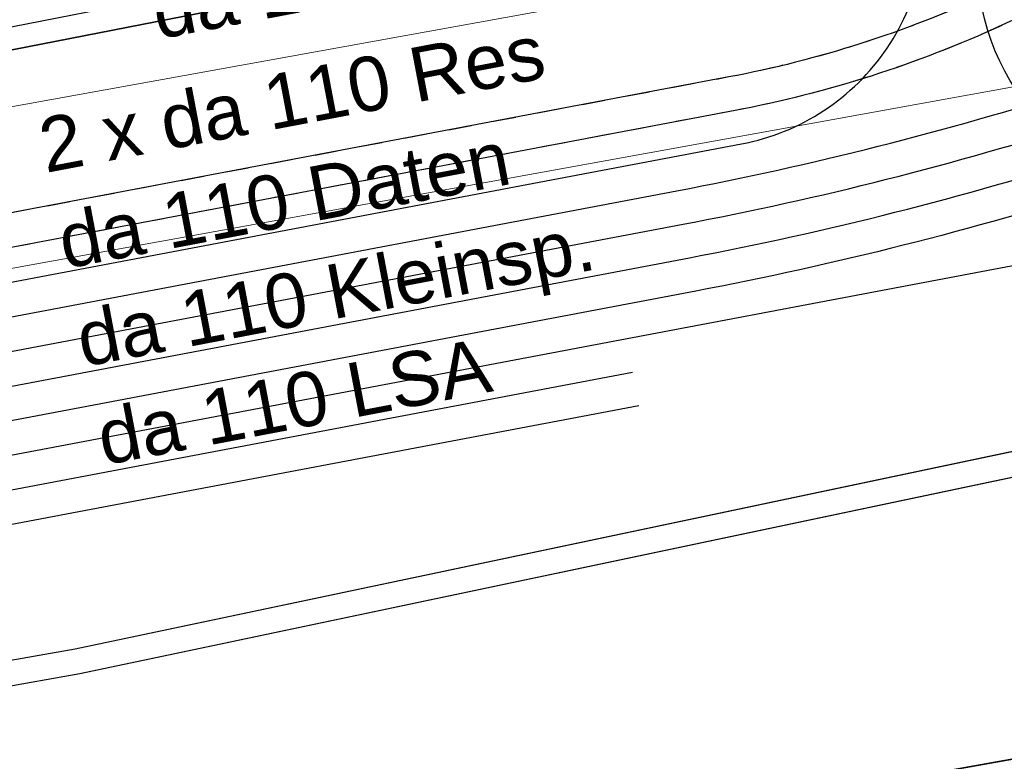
# Model space of a CAD drawing. Header units: metres. Extents: x -502 to 161, y -108 to 174.
# Tile 494 of 656: x -72.48 to -68.15, y -16.47 to -13.21. Entities that reach past the tile are written whole.
import ezdxf

# ---------------------------------------------------------------- set-up
doc = ezdxf.new("R2010")
doc.units = ezdxf.units.M
doc.header["$LTSCALE"] = 0.1
doc.linetypes.add('2-1', pattern=[0.17, 0.06, -0.025, 0.06, -0.025])
doc.linetypes.add('237', pattern=[93, 75, -18])
for name, color, linetype in [('BRI31-005.05-5p02-Koordinierung Lageplan 4. BA ZOB West 2022-06-15', 7, 'Continuous'), ('BRI31-005.06-5f07-Koordinierung Lageplan 4. BA ZOB Fernbusbahnh', 7, 'Continuous'), ('BRI31-005.07-5f08-Koordinierung Lageplan 4. BA Radstation - Seeterrasse 2023-05-31', 7, 'Continuous'), ('BRI32-005.02-5f05-Koordinierung Schemaplan 4 BA ZOB Teilbereich', 7, 'Continuous'), ('BRI32-005.03-5f06-Koordinierung Schemaplan 4 BA ZOB Teilbereich 2 Ost - Bahnhofsallee 2023-01-21', 7, 'Continuous')]:
    doc.layers.add(name, color=color, linetype=linetype)
doc.styles.add('Arial', font='arial.ttf')

msp = doc.modelspace()

# ---------------------------------------------------------------- linework, layer by layer
at = {"layer": 'BRI31-005.05-5p02-Koordinierung Lageplan 4. BA ZOB West 2022-06-15', "color": 6, "linetype": 'Continuous', "lineweight": 25, "true_color": 0xff00ff, "transparency": 33554687, "flags": 128}
for points in [[(-12.8197, -7.1584), (-13.0948, -7.1684), (-17.6753, -7.3484), (-25.0233, -7.7685), (-29.4119, -8.0888), (-36.588, -9.7298), (-36.8022, -9.7791), (-48.761, -11.229), (-54.8582, -12.3594), (-60.5568, -13.5195), (-72.2392, -15.9794), (-83.9386, -18.0493), (-95.7552, -20.2994), (-107.5641, -22.6294), (-119.3715, -24.8394), (-124.8625, -26.009), (-126.093, -26.1489), (-127.2478, -26.3291), (-138.8097, -28.3993), (-150.5411, -30.6494), (-156.6329, -31.8278), (-162.3974, -31.1788), (-174.3003, -29.339)], [(-174.3171, -29.4477), (-162.412, -31.2879), (-156.6285, -31.939), (-150.5203, -30.7574), (-138.7897, -28.5075), (-127.2296, -26.4376), (-126.0783, -26.2579), (-124.8448, -26.1177), (-119.3499, -24.9473), (-107.5433, -22.7374), (-95.7342, -20.4074), (-83.9188, -18.1575), (-72.2182, -16.0874), (-60.5345, -13.6272), (-54.8372, -12.4674), (-48.7444, -11.3378), (-36.7832, -9.8876), (-36.5634, -9.837), (-29.3955, -8.1979), (-25.0161, -7.8783), (-17.67, -7.4583), (-13.0906, -7.2783), (-12.8157, -7.2683)]]:
    msp.add_lwpolyline(points, dxfattribs=at)
at = {"layer": 'BRI31-005.05-5p02-Koordinierung Lageplan 4. BA ZOB West 2022-06-15', "color": 190, "linetype": 'Continuous', "lineweight": 35, "true_color": 0x7f00ff, "transparency": 33554687, "flags": 128}
msp.add_lwpolyline([(-55.7007, -13.3634), (-59.4327, -13.9934), (-61.4087, -14.3464), (-62.2647, -14.4984), (-62.6667, -14.5974), (-62.8907, -14.7334), (-63.5967, -15.2334), (-64.4177, -15.8004), (-64.8657, -15.8864), (-69.7037, -16.7484), (-75.4637, -17.6884), (-81.7337, -18.6534), (-88.9077, -20.0034), (-93.6827, -20.7334), (-98.9647, -21.6334), (-104.5957, -22.9234), (-121.8907, -26.2934), (-126.8117, -27.2034), (-150.4477, -31.7134), (-157.1307, -33.0134), (-162.7687, -32.1234), (-174.7807, -30.4434), (-178.1477, -29.6134), (-179.1357, -29.4334)], dxfattribs=at)
at = {"layer": 'BRI31-005.06-5f07-Koordinierung Lageplan 4. BA ZOB Fernbusbahnh', "color": 5, "linetype": 'Continuous', "lineweight": 30, "true_color": 0x0000ff, "transparency": 33554687, "flags": 128}
msp.add_lwpolyline([(-57.2167, -0.4304), (-55.852, -7.4097, -0.417279), (-57.4515, -9.7603), (-62.1965, -10.6367, 0.080285), (-64.2767, -11.3793, -0.07766), (-66.3548, -12.1334), (-66.674, -12.1958), (-74.9627, -13.8164), (-95.9298, -17.5502, 0.070894), (-96.8879, -17.8653), (-96.8879, -17.8653, -0.07089), (-97.846, -18.1804), (-97.846, -18.1804), (-99.4772, -18.4709)], format="xyb", dxfattribs=at)
at = {"layer": 'BRI31-005.06-5f07-Koordinierung Lageplan 4. BA ZOB Fernbusbahnh', "color": 190, "linetype": 'Continuous', "lineweight": 30, "true_color": 0x7f00ff, "transparency": 33554687, "flags": 128}
msp.add_lwpolyline([(-55.7007, -13.3634), (-59.4327, -13.9934), (-61.4087, -14.3464), (-62.2647, -14.4984), (-62.6667, -14.5974), (-62.8907, -14.7334), (-63.5967, -15.2334), (-64.4177, -15.8004), (-64.8657, -15.8864), (-69.7037, -16.7484), (-75.4637, -17.6884), (-81.7337, -18.6534), (-88.9077, -20.0034), (-93.6827, -20.7334), (-98.9647, -21.6334), (-104.5957, -22.9234), (-121.8907, -26.2934), (-126.8117, -27.2034), (-150.4477, -31.7134), (-157.1307, -33.0134), (-162.7687, -32.1234), (-174.7807, -30.4434), (-178.1477, -29.6134), (-179.1357, -29.4334)], dxfattribs=at)
at = {"layer": 'BRI31-005.07-5f08-Koordinierung Lageplan 4. BA Radstation - Seeterrasse 2023-05-31', "color": 1, "linetype": '2-1', "lineweight": 30, "true_color": 0xff0000, "transparency": 33554687, "flags": 128}
for points in [[(-75.6271, 29.7287), (-74.3385, 22.7528, 0.289416), (-72.2358, 20.478), (-65.4241, 18.6567, -0.285081), (-63.6191, 16.735), (-60.1773, -0.3602), (-60.1773, -0.3602, 0.028652), (-60.0041, -1.0219), (-60.0041, -1.0219), (-60.0041, -1.0219, -0.028296), (-59.8441, -1.6316), (-59.8441, -1.6316), (-59.7162, -2.2666), (-59.7162, -2.2666, 0.02019), (-59.601, -2.7393), (-59.601, -2.7393), (-59.601, -2.7393, -0.058762), (-59.523, -3.2166), (-59.523, -3.2166, -0.053118), (-59.6012, -4.4866), (-59.8346, -5.8678, -0.048918), (-59.9638, -6.3434), (-60.6071, -8.0375, 0.029582), (-60.7388, -8.4577), (-60.9665, -9.3697, -0.215317), (-62.2425, -10.9841), (-62.2425, -10.9841, 0.019684), (-63.6938, -11.8097), (-63.6938, -11.8097, -0.092615), (-65.0455, -12.3368), (-67.0088, -12.7086), (-67.0088, -12.7086, 0.061034), (-68.2186, -13.0948), (-68.2186, -13.0948, -0.061032), (-69.3587, -13.4589), (-76.8416, -14.8758), (-76.8416, -14.8758, -0.090994), (-78.5382, -14.8853), (-78.5382, -14.8853, 0.098478), (-80.5239, -14.926), (-81.0922, -15.0512, -0.033057), (-82.076, -15.2006, 0.049135), (-82.8803, -15.3493, 0.152768), (-84.0509, -16.1232, -0.17625), (-84.5502, -16.4206), (-97.2541, -18.7944)], [(-75.6271, 29.7287), (-74.3385, 22.7528, 0.289416), (-72.2358, 20.478), (-65.4241, 18.6567, -0.285081), (-63.6191, 16.735), (-60.1773, -0.3602), (-60.1773, -0.3602, 0.028652), (-60.0041, -1.0219), (-60.0041, -1.0219), (-60.0041, -1.0219, -0.028296), (-59.8441, -1.6316), (-59.8441, -1.6316), (-59.7162, -2.2666), (-59.7162, -2.2666, 0.02019), (-59.601, -2.7393), (-59.601, -2.7393), (-59.601, -2.7393, -0.058762), (-59.523, -3.2166), (-59.523, -3.2166, -0.053118), (-59.6012, -4.4866), (-59.8346, -5.8678, -0.048918), (-59.9638, -6.3434), (-60.6071, -8.0375, 0.029582), (-60.7388, -8.4577), (-60.9665, -9.3697, -0.215317), (-62.2425, -10.9841), (-62.2425, -10.9841, 0.019684), (-63.6938, -11.8097), (-63.6938, -11.8097, -0.092615), (-65.0455, -12.3368), (-67.0088, -12.7086), (-67.0088, -12.7086, 0.061034), (-68.2186, -13.0948), (-68.2186, -13.0948, -0.061032), (-69.3587, -13.4589), (-76.8416, -14.8758), (-76.8416, -14.8758, -0.090994), (-78.5382, -14.8853), (-78.5382, -14.8853, 0.098478), (-80.5239, -14.926), (-81.0922, -15.0512, -0.033057), (-82.076, -15.2006, 0.049135), (-82.8803, -15.3493, 0.152768), (-84.0509, -16.1232, -0.17625), (-84.5502, -16.4206), (-97.2541, -18.7944)], [(-75.5288, 29.7474), (-74.2402, 22.771, 0.289416), (-72.21, 20.5746), (-65.3983, 18.7534, -0.285035), (-63.5211, 16.7552), (-60.0792, -0.3405), (-60.0792, -0.3405, 0.028652), (-59.9089, -0.9911), (-59.9089, -0.9911, -0.028299), (-59.7461, -1.6118), (-59.6182, -2.2469, 0.019572), (-59.5018, -2.7272), (-59.5018, -2.7272, -0.058138), (-59.4231, -3.2121), (-59.4231, -3.2121, -0.053118), (-59.5026, -4.5033), (-59.736, -5.8845), (-59.736, -5.8845, -0.048918), (-59.8703, -6.3789), (-59.8703, -6.3789), (-60.5136, -8.073), (-60.5136, -8.073, 0.029582), (-60.6418, -8.4819), (-60.6418, -8.4819), (-60.8808, -9.4391, -0.214607), (-62.2242, -11.1437), (-62.2242, -11.1437, 0.019005), (-63.6146, -11.9371), (-63.6146, -11.9371, -0.092615), (-65.0176, -12.4842), (-66.9809, -12.856, 0.061034), (-68.1559, -13.2311), (-68.1559, -13.2311, -0.061032), (-69.3308, -13.6063), (-69.3308, -13.6063), (-76.8137, -15.0231, -0.090994), (-78.5645, -15.033, 0.098444), (-80.491, -15.0724), (-81.0675, -15.1993), (-81.0675, -15.1993, -0.033334), (-82.0408, -15.3464), (-82.0408, -15.3464, 0.049439), (-82.8387, -15.4934), (-82.8387, -15.4934, 0.152676), (-83.934, -16.2173), (-83.934, -16.2173, -0.176505), (-84.5222, -16.5679), (-97.2262, -18.9417)], [(-75.5288, 29.7474), (-74.2402, 22.771, 0.289416), (-72.21, 20.5746), (-65.3983, 18.7534, -0.285035), (-63.5211, 16.7552), (-60.0792, -0.3405), (-60.0792, -0.3405, 0.028652), (-59.9089, -0.9911), (-59.9089, -0.9911, -0.028299), (-59.7461, -1.6118), (-59.6182, -2.2469, 0.019572), (-59.5018, -2.7272), (-59.5018, -2.7272, -0.058138), (-59.4231, -3.2121), (-59.4231, -3.2121, -0.053118), (-59.5026, -4.5033), (-59.736, -5.8845), (-59.736, -5.8845, -0.048918), (-59.8703, -6.3789), (-59.8703, -6.3789), (-60.5136, -8.073), (-60.5136, -8.073, 0.029582), (-60.6418, -8.4819), (-60.6418, -8.4819), (-60.8808, -9.4391, -0.214607), (-62.2242, -11.1437), (-62.2242, -11.1437, 0.019005), (-63.6146, -11.9371), (-63.6146, -11.9371, -0.092615), (-65.0176, -12.4842), (-66.9809, -12.856, 0.061034), (-68.1559, -13.2311), (-68.1559, -13.2311, -0.061032), (-69.3308, -13.6063), (-69.3308, -13.6063), (-76.8137, -15.0231, -0.090994), (-78.5645, -15.033, 0.098444), (-80.491, -15.0724), (-81.0675, -15.1993), (-81.0675, -15.1993, -0.033334), (-82.0408, -15.3464), (-82.0408, -15.3464, 0.049439), (-82.8387, -15.4934), (-82.8387, -15.4934, 0.152676), (-83.934, -16.2173), (-83.934, -16.2173, -0.176505), (-84.5222, -16.5679), (-97.2262, -18.9417)]]:
    msp.add_lwpolyline(points, format="xyb", dxfattribs=at)
at = {"layer": 'BRI31-005.07-5f08-Koordinierung Lageplan 4. BA Radstation - Seeterrasse 2023-05-31', "color": 5, "linetype": 'Continuous', "lineweight": 30, "true_color": 0x0000ff, "transparency": 33554687, "flags": 128}
msp.add_lwpolyline([(-57.2167, -0.4304), (-55.852, -7.4097, -0.417279), (-57.4515, -9.7603), (-62.1965, -10.6367, 0.080285), (-64.2767, -11.3793, -0.07766), (-66.3548, -12.1334), (-66.674, -12.1958), (-74.9627, -13.8164), (-95.9298, -17.5502, 0.070894), (-96.8879, -17.8653), (-96.8879, -17.8653, -0.07089), (-97.846, -18.1804), (-97.846, -18.1804), (-99.4772, -18.4709)], format="xyb", dxfattribs=at)
msp.add_lwpolyline([(-57.2167, -0.4304), (-55.852, -7.4097, -0.417279), (-57.4515, -9.7603), (-62.1965, -10.6367, 0.080285), (-64.2767, -11.3793, -0.07766), (-66.3548, -12.1334), (-66.674, -12.1958), (-74.9627, -13.8164), (-95.9298, -17.5502, 0.070894), (-96.8879, -17.8653), (-96.8879, -17.8653, -0.07089), (-97.846, -18.1804), (-97.846, -18.1804), (-99.4772, -18.4709)], format="xyb", dxfattribs=at)
at = {"layer": 'BRI32-005.02-5f05-Koordinierung Schemaplan 4 BA ZOB Teilbereich', "color": 6, "linetype": 'Continuous', "lineweight": 25, "true_color": 0xff00ff, "transparency": 33554687, "flags": 128}
for points in [[(-12.8197, -7.1584), (-13.0948, -7.1684), (-17.6753, -7.3484), (-25.0233, -7.7685), (-29.4119, -8.0888), (-36.588, -9.7298), (-36.8022, -9.7791), (-48.761, -11.229), (-54.8582, -12.3594), (-60.5568, -13.5195), (-72.2392, -15.9794), (-83.9386, -18.0493), (-95.7552, -20.2994), (-107.5641, -22.6294), (-119.3715, -24.8394), (-124.8625, -26.009), (-126.093, -26.1489), (-127.2478, -26.3291), (-138.8097, -28.3993), (-150.5411, -30.6494), (-156.6329, -31.8278), (-162.3974, -31.1788), (-174.3003, -29.339)], [(-174.3171, -29.4477), (-162.412, -31.2879), (-156.6285, -31.939), (-150.5203, -30.7574), (-138.7897, -28.5075), (-127.2296, -26.4376), (-126.0783, -26.2579), (-124.8448, -26.1177), (-119.3499, -24.9473), (-107.5433, -22.7374), (-95.7342, -20.4074), (-83.9188, -18.1575), (-72.2182, -16.0874), (-60.5345, -13.6272), (-54.8372, -12.4674), (-48.7444, -11.3378), (-36.7832, -9.8876), (-36.5634, -9.837), (-29.3955, -8.1979), (-25.0161, -7.8783), (-17.67, -7.4583), (-13.0906, -7.2783), (-12.8157, -7.2683)]]:
    msp.add_lwpolyline(points, dxfattribs=at)
at = {"layer": 'BRI32-005.02-5f05-Koordinierung Schemaplan 4 BA ZOB Teilbereich', "color": 190, "linetype": 'Continuous', "lineweight": 35, "true_color": 0x7f00ff, "transparency": 33554687, "flags": 128}
msp.add_lwpolyline([(-55.7007, -13.3634), (-59.4327, -13.9934), (-61.4087, -14.3464), (-62.2647, -14.4984), (-62.6667, -14.5974), (-62.8907, -14.7334), (-63.5967, -15.2334), (-64.4177, -15.8004), (-64.8657, -15.8864), (-69.7037, -16.7484), (-75.4637, -17.6884), (-81.7337, -18.6534), (-88.9077, -20.0034), (-93.6827, -20.7334), (-98.9647, -21.6334), (-104.5957, -22.9234), (-121.8907, -26.2934), (-126.8117, -27.2034), (-150.4477, -31.7134), (-157.1307, -33.0134), (-162.7687, -32.1234), (-174.7807, -30.4434), (-178.1477, -29.6134), (-179.1357, -29.4334)], dxfattribs=at)
at = {"layer": 'BRI32-005.03-5f06-Koordinierung Schemaplan 4 BA ZOB Teilbereich 2 Ost - Bahnhofsallee 2023-01-21', "color": 7, "linetype": 'Continuous', "lineweight": 13, "transparency": 33554687}
for p, q in [((-105.646, -19.5907), (-52.9432, -10.0446)), ((-105.646, -19.5907), (-52.9432, -10.0446)), ((-105.5212, -20.2795), (-52.8185, -10.7334)), ((-105.5212, -20.2795), (-52.8185, -10.7334))]:
    msp.add_line(p, q, dxfattribs=at)
at = {"layer": 'BRI32-005.03-5f06-Koordinierung Schemaplan 4 BA ZOB Teilbereich 2 Ost - Bahnhofsallee 2023-01-21', "color": 5, "linetype": 'Continuous', "lineweight": 30, "true_color": 0x0000ff, "transparency": 33554687, "flags": 128}
msp.add_lwpolyline([(-57.2167, -0.4304), (-55.852, -7.4097, -0.417279), (-57.4515, -9.7603), (-62.1965, -10.6367, 0.080285), (-64.2767, -11.3793, -0.07766), (-66.3548, -12.1334), (-66.674, -12.1958), (-74.9627, -13.8164), (-95.9298, -17.5502, 0.070894), (-96.8879, -17.8653), (-96.8879, -17.8653, -0.07089), (-97.846, -18.1804), (-97.846, -18.1804), (-99.4772, -18.4709)], format="xyb", dxfattribs=at)
at = {"layer": 'BRI32-005.03-5f06-Koordinierung Schemaplan 4 BA ZOB Teilbereich 2 Ost - Bahnhofsallee 2023-01-21', "color": 6, "linetype": 'Continuous', "lineweight": 20, "true_color": 0xff00ff, "transparency": 33554687, "flags": 128}
for points in [[(-12.8197, -7.1584), (-13.0948, -7.1684), (-17.6753, -7.3484), (-25.0233, -7.7685), (-29.4119, -8.0888), (-36.588, -9.7298), (-36.8022, -9.7791), (-48.761, -11.229), (-54.8582, -12.3594), (-60.5568, -13.5195), (-72.2392, -15.9794), (-83.9386, -18.0493), (-95.7552, -20.2994), (-107.5641, -22.6294), (-119.3715, -24.8394), (-124.8625, -26.009), (-126.093, -26.1489), (-127.2478, -26.3291), (-138.8097, -28.3993), (-150.5411, -30.6494), (-156.6329, -31.8278), (-162.3974, -31.1788), (-174.3003, -29.339)], [(-174.3171, -29.4477), (-162.412, -31.2879), (-156.6285, -31.939), (-150.5203, -30.7574), (-138.7897, -28.5075), (-127.2296, -26.4376), (-126.0783, -26.2579), (-124.8448, -26.1177), (-119.3499, -24.9473), (-107.5433, -22.7374), (-95.7342, -20.4074), (-83.9188, -18.1575), (-72.2182, -16.0874), (-60.5345, -13.6272), (-54.8372, -12.4674), (-48.7444, -11.3378), (-36.7832, -9.8876), (-36.5634, -9.837), (-29.3955, -8.1979), (-25.0161, -7.8783), (-17.67, -7.4583), (-13.0906, -7.2783), (-12.8157, -7.2683)]]:
    msp.add_lwpolyline(points, dxfattribs=at)
at = {"layer": 'BRI32-005.03-5f06-Koordinierung Schemaplan 4 BA ZOB Teilbereich 2 Ost - Bahnhofsallee 2023-01-21', "color": 190, "linetype": 'Continuous', "lineweight": 30, "true_color": 0x7f00ff, "transparency": 33554687, "flags": 128}
for points in [[(-80.2431, -15.3084, -0.090308), (-78.4516, -15.3039), (-78.4516, -15.3039, 0.091435), (-76.6381, -15.2952), (-76.6381, -15.2952), (-69.5887, -13.9604, 0.030307), (-67.8274, -13.5149, -0.030307), (-67.1874, -13.3531), (-64.9339, -12.9264), (-64.9339, -12.9264, 0.092616), (-63.3768, -12.3191), (-63.3768, -12.3191), (-63.3768, -12.3191, -0.02069), (-61.8928, -11.4789), (-61.8928, -11.4789, -0.072913), (-60.2055, -10.9043), (-59.9596, -10.8589)], [(-80.2431, -15.3084, -0.071995), (-78.2392, -15.2304, 0.073119), (-76.7858, -15.1705), (-69.3029, -13.7536, 0.415706), (-68.5074, -12.58), (-68.7849, -11.1544)]]:
    msp.add_lwpolyline(points, format="xyb", dxfattribs=at)
at = {"layer": 'BRI32-005.03-5f06-Koordinierung Schemaplan 4 BA ZOB Teilbereich 2 Ost - Bahnhofsallee 2023-01-21', "color": 3, "linetype": 'Continuous', "lineweight": 30, "true_color": 0x00ff00, "transparency": 33554687, "flags": 128}
msp.add_lwpolyline([(-80.2159, -15.4559), (-80.2159, -15.4559, -0.090305), (-78.4244, -15.4514), (-78.4244, -15.4514, 0.091435), (-76.6109, -15.4427), (-69.5608, -14.1078, 0.030308), (-67.7819, -13.6579, -0.030307), (-67.1595, -13.5004), (-64.906, -13.0737), (-64.906, -13.0737, 0.092616), (-63.2976, -12.4465), (-63.2976, -12.4465), (-63.2976, -12.4465, -0.02069), (-61.8244, -11.6124), (-61.8244, -11.6124), (-61.8244, -11.6124, -0.072913), (-60.1782, -11.0518), (-60.1782, -11.0518), (-59.9324, -11.0064)], format="xyb", dxfattribs=at)
at = {"layer": 'BRI32-005.03-5f06-Koordinierung Schemaplan 4 BA ZOB Teilbereich 2 Ost - Bahnhofsallee 2023-01-21', "color": 7, "linetype": 'Continuous', "lineweight": 30, "transparency": 33554687, "flags": 128}
for points in [[(-67.0758, -13.9426, -0.412722), (-68.2434, -13.1511), (-68.6376, -11.1257)], [(-80.1886, -15.6034, -0.090308), (-78.3971, -15.5989), (-78.3971, -15.5989, 0.091435), (-76.5836, -15.5902), (-76.5836, -15.5902), (-69.5329, -14.2552), (-69.5329, -14.2552, 0.030307), (-67.7364, -13.8008), (-67.7364, -13.8008, -0.030308), (-67.1316, -13.6478), (-64.8781, -13.2211, 0.092616), (-63.2184, -12.5739), (-63.2184, -12.5739, -0.02069), (-61.7559, -11.7459), (-61.7559, -11.7459), (-61.7559, -11.7459, -0.072913), (-60.151, -11.1993), (-60.151, -11.1993), (-59.9045, -11.1538)], [(-59.8766, -11.3012), (-60.1238, -11.3468), (-60.1238, -11.3468, 0.072913), (-61.6875, -11.8794), (-61.6875, -11.8794), (-61.6875, -11.8794, 0.02069), (-63.1391, -12.7012), (-63.1391, -12.7012, -0.092616), (-64.8502, -13.3685), (-67.1037, -13.7952), (-67.1037, -13.7952, 0.030308), (-67.6908, -13.9437), (-67.6908, -13.9437, -0.030307), (-69.505, -14.4026), (-76.6096, -15.7478), (-76.6096, -15.7478, -0.1138), (-78.8547, -15.6591), (-78.8547, -15.6591), (-78.8547, -15.6591, 0.112668), (-80.1886, -15.6034), (-80.1886, -15.6034)], [(-60.8942, -12.1966), (-61.14, -12.242), (-61.14, -12.242, 0.093844), (-62.9788, -12.9548), (-62.9788, -12.9548), (-62.9788, -12.9548, -0.092716), (-64.7944, -13.6633), (-64.7944, -13.6633), (-76.5817, -15.8952, -0.075696), (-78.1311, -15.951, 0.075696), (-80.9292, -16.0519), (-81.2734, -16.1171)]]:
    msp.add_lwpolyline(points, format="xyb", dxfattribs=at)
at = {"layer": 'BRI32-005.03-5f06-Koordinierung Schemaplan 4 BA ZOB Teilbereich 2 Ost - Bahnhofsallee 2023-01-21', "color": 35, "linetype": '237', "lineweight": 30, "true_color": 0x99724c, "transparency": 33554687, "flags": 128}
msp.add_lwpolyline([(-104.0755, -18.4873, -0.088812), (-103.723, -18.4853, 0.089714), (-101.9431, -18.4724), (-101.5264, -18.3989, -0.070654), (-100.515, -18.365, 0.070651), (-99.5037, -18.3312), (-97.8719, -18.0435, 0.070905), (-96.9136, -17.73, -0.070908), (-95.9552, -17.4165), (-76.0001, -13.8979), (-74.9819, -13.7183), (-67.8003, -12.3142), (-67.8003, -12.3142, 0.198912), (-67.1626, -11.8911), (-67.1626, -11.8911), (-66.8376, -11.4082)], format="xyb", dxfattribs=at)
at = {"layer": 'BRI32-005.03-5f06-Koordinierung Schemaplan 4 BA ZOB Teilbereich 2 Ost - Bahnhofsallee 2023-01-21', "color": 5, "linetype": 'Continuous', "lineweight": 30, "true_color": 0x0000ff, "transparency": 33554687, "flags": 128}
msp.add_lwpolyline([(-74.9627, -13.8164), (-74.9627, -13.8164), (-66.674, -12.1958), (-66.8354, -11.3707)], dxfattribs=at)
at = {"layer": 'BRI32-005.03-5f06-Koordinierung Schemaplan 4 BA ZOB Teilbereich 2 Ost - Bahnhofsallee 2023-01-21', "color": 3, "linetype": '237', "lineweight": 30, "true_color": 0x00ff00, "transparency": 33554687, "flags": 128}
msp.add_lwpolyline([(-60.8663, -12.344), (-61.1128, -12.3895), (-61.1128, -12.3895, 0.093844), (-62.8996, -13.0822), (-62.8996, -13.0822, -0.092716), (-64.7664, -13.8106), (-76.5538, -16.0426), (-76.5538, -16.0426, -0.075696), (-78.1484, -16.1001), (-78.1484, -16.1001), (-78.1484, -16.1001, 0.075696), (-80.9012, -16.1993), (-80.9012, -16.1993), (-81.2461, -16.2646)], format="xyb", dxfattribs=at)
at = {"layer": 'BRI32-005.03-5f06-Koordinierung Schemaplan 4 BA ZOB Teilbereich 2 Ost - Bahnhofsallee 2023-01-21', "color": 7, "linetype": '237', "lineweight": 30, "transparency": 33554687, "flags": 128}
msp.add_lwpolyline([(-60.8384, -12.4914), (-61.0855, -12.537), (-61.0855, -12.537, 0.093844), (-62.8203, -13.2095), (-62.8203, -13.2095), (-62.8203, -13.2095, -0.092716), (-64.7385, -13.958), (-64.7385, -13.958), (-76.5259, -16.19, -0.075696), (-78.1656, -16.2491), (-78.1656, -16.2491, 0.075696), (-80.8733, -16.3467), (-80.8733, -16.3467), (-81.2189, -16.4121)], format="xyb", dxfattribs=at)
at = {"layer": 'BRI32-005.03-5f06-Koordinierung Schemaplan 4 BA ZOB Teilbereich 2 Ost - Bahnhofsallee 2023-01-21', "color": 1, "linetype": 'Continuous', "lineweight": 30, "true_color": 0xff0000, "transparency": 33554687, "flags": 128}
for points in [[(-66.9809, -12.856, 0.061034), (-68.1559, -13.2311), (-68.1559, -13.2311, -0.061032), (-69.3308, -13.6063), (-69.3308, -13.6063), (-76.8137, -15.0231, -0.090994)], [(-68.2186, -13.0948, -0.061032), (-69.3587, -13.4589), (-76.8416, -14.8758)]]:
    msp.add_lwpolyline(points, format="xyb", dxfattribs=at)
at = {"layer": 'BRI32-005.03-5f06-Koordinierung Schemaplan 4 BA ZOB Teilbereich 2 Ost - Bahnhofsallee 2023-01-21', "color": 190, "linetype": 'Continuous', "lineweight": 30, "true_color": 0x7f00ff, "transparency": 33554687, "flags": 128}
msp.add_lwpolyline([(-55.7007, -13.3634), (-59.4327, -13.9934), (-61.4087, -14.3464), (-62.2647, -14.4984), (-62.6667, -14.5974), (-62.8907, -14.7334), (-63.5967, -15.2334), (-64.4177, -15.8004), (-64.8657, -15.8864), (-69.7037, -16.7484), (-75.4637, -17.6884), (-81.7337, -18.6534), (-88.9077, -20.0034), (-93.6827, -20.7334), (-98.9647, -21.6334), (-104.5957, -22.9234), (-121.8907, -26.2934), (-126.8117, -27.2034), (-150.4477, -31.7134), (-157.1307, -33.0134), (-162.7687, -32.1234), (-174.7807, -30.4434), (-178.1477, -29.6134), (-179.1357, -29.4334)], dxfattribs=at)

# ---------------------------------------------------------------- texts
at = {"layer": 'BRI32-005.03-5f06-Koordinierung Schemaplan 4 BA ZOB Teilbereich 2 Ost - Bahnhofsallee 2023-01-21', "color": 7, "transparency": 33554687, "char_height": 0.24, "attachment_point": 1, "rotation": 10.7739, "line_spacing_factor": 0.25, "style": 'Arial'}
for s, insert in [('da 110 Strom', (-71.9187, -13.0576)), ('2 x da 110 Res', (-72.4145, -13.6463)), ('da 110 Daten', (-72.33, -14.0689)), ('da 110 Kleinsp.', (-72.2496, -14.501)), ('da 110 LSA', (-72.1582, -14.9345))]:
    msp.add_mtext(s, dxfattribs=dict(at, insert=insert))

doc.saveas('drawing.dxf')
